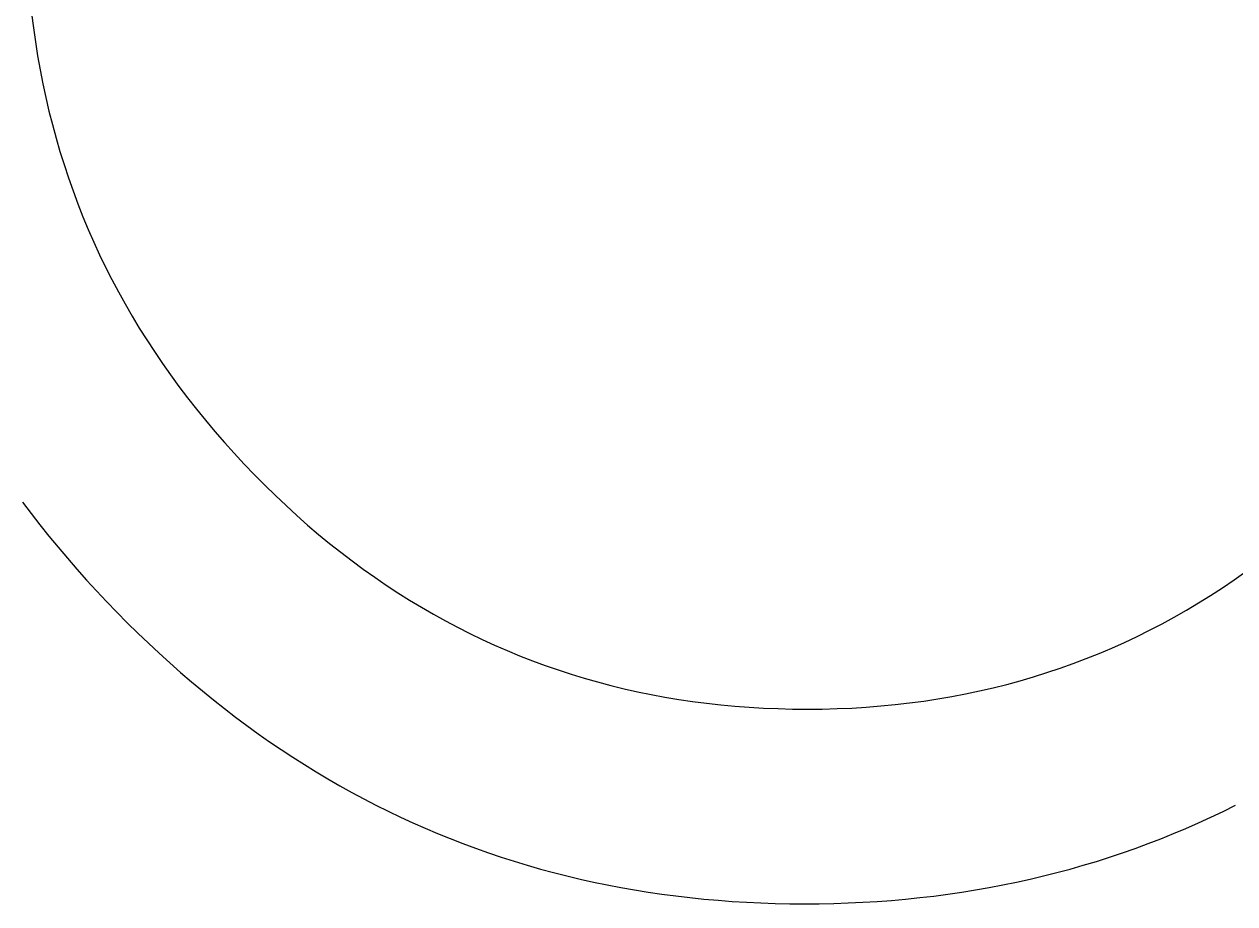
# Model space of a CAD drawing. Extents: x 99958 to 100136, y 99935 to 100013.
# Drawn here: x 100007.19672 to 100007.24539, y 99944.30138 to 99944.33673 of the extents above; entities that cross this region are included whole.
import ezdxf

# ---------------------------------------------------------------- set-up
doc = ezdxf.new("R2010")
doc.units = 0
doc.layers.add('TR_SN_ConstructionSigns', color=7, linetype='Continuous')

msp = doc.modelspace()

# ---------------------------------------------------------------- linework, layer by layer
at = {"layer": 'TR_SN_ConstructionSigns'}
for p, q in [((100007.197019, 99944.337166), (100007.197091, 99944.336593)), ((100007.197091, 99944.336593), (100007.197171, 99944.336025)), ((100007.197171, 99944.336025), (100007.197262, 99944.335461)), ((100007.197262, 99944.335461), (100007.197361, 99944.334901)), ((100007.197361, 99944.334901), (100007.19747, 99944.334344)), ((100007.19747, 99944.334344), (100007.197589, 99944.333792)), ((100007.197589, 99944.333792), (100007.197717, 99944.333244)), ((100007.197717, 99944.333244), (100007.197855, 99944.332699)), ((100007.197855, 99944.332699), (100007.198002, 99944.332158)), ((100007.198002, 99944.332158), (100007.198159, 99944.331622)), ((100007.198159, 99944.331622), (100007.198325, 99944.331089)), ((100007.198325, 99944.331089), (100007.198501, 99944.33056)), ((100007.198501, 99944.33056), (100007.198686, 99944.330036)), ((100007.198686, 99944.330036), (100007.198881, 99944.329515)), ((100007.198881, 99944.329515), (100007.199085, 99944.328998)), ((100007.199085, 99944.328998), (100007.199299, 99944.328485)), ((100007.199299, 99944.328485), (100007.199522, 99944.327976)), ((100007.199522, 99944.327976), (100007.199754, 99944.327471)), ((100007.199754, 99944.327471), (100007.199997, 99944.32697)), ((100007.199997, 99944.32697), (100007.200248, 99944.326472)), ((100007.200248, 99944.326472), (100007.200509, 99944.325979)), ((100007.200509, 99944.325979), (100007.20078, 99944.32549)), ((100007.20078, 99944.32549), (100007.20106, 99944.325004)), ((100007.20106, 99944.325004), (100007.20135, 99944.324523)), ((100007.20135, 99944.324523), (100007.201649, 99944.324045)), ((100007.201649, 99944.324045), (100007.201958, 99944.323572)), ((100007.201958, 99944.323572), (100007.202276, 99944.323102)), ((100007.202276, 99944.323102), (100007.202603, 99944.322637)), ((100007.202603, 99944.322637), (100007.202941, 99944.322175)), ((100007.202941, 99944.322175), (100007.203287, 99944.321717)), ((100007.203287, 99944.321717), (100007.203643, 99944.321263)), ((100007.203643, 99944.321263), (100007.204009, 99944.320813)), ((100007.204009, 99944.320813), (100007.204384, 99944.320367)), ((100007.204384, 99944.320367), (100007.204769, 99944.319925)), ((100007.204769, 99944.319925), (100007.205163, 99944.319487)), ((100007.205163, 99944.319487), (100007.205566, 99944.319053)), ((100007.205566, 99944.319053), (100007.205979, 99944.318623)), ((100007.205979, 99944.318623), (100007.206399, 99944.3182)), ((100007.206399, 99944.3182), (100007.206823, 99944.317786)), ((100007.206823, 99944.317786), (100007.207251, 99944.317382)), ((100007.19666, 99944.317519), (100007.197005, 99944.317062)), ((100007.207251, 99944.317382), (100007.207683, 99944.316988)), ((100007.197005, 99944.317062), (100007.197357, 99944.316608)), ((100007.207683, 99944.316988), (100007.208118, 99944.316604)), ((100007.197357, 99944.316608), (100007.197717, 99944.316157)), ((100007.208118, 99944.316604), (100007.208558, 99944.316229)), ((100007.197717, 99944.316157), (100007.198085, 99944.31571)), ((100007.208558, 99944.316229), (100007.209002, 99944.315864)), ((100007.209002, 99944.315864), (100007.209449, 99944.315509)), ((100007.198085, 99944.31571), (100007.19846, 99944.315266)), ((100007.209449, 99944.315509), (100007.209901, 99944.315163)), ((100007.19846, 99944.315266), (100007.198842, 99944.314825)), ((100007.198842, 99944.314825), (100007.199233, 99944.314388)), ((100007.209901, 99944.315163), (100007.210356, 99944.314827)), ((100007.210356, 99944.314827), (100007.210816, 99944.314501)), ((100007.199233, 99944.314388), (100007.199631, 99944.313953)), ((100007.210816, 99944.314501), (100007.211279, 99944.314185)), ((100007.244894, 99944.314079), (100007.245367, 99944.314399)), ((100007.245367, 99944.314399), (100007.245837, 99944.314729)), ((100007.199631, 99944.313953), (100007.200036, 99944.313523)), ((100007.211279, 99944.314185), (100007.211747, 99944.313879)), ((100007.211747, 99944.313879), (100007.212218, 99944.313582)), ((100007.244416, 99944.31377), (100007.244894, 99944.314079)), ((100007.200036, 99944.313523), (100007.200449, 99944.313095)), ((100007.212218, 99944.313582), (100007.212694, 99944.313295)), ((100007.243448, 99944.313181), (100007.243934, 99944.31347)), ((100007.243934, 99944.31347), (100007.244416, 99944.31377)), ((100007.200449, 99944.313095), (100007.200868, 99944.312673)), ((100007.212694, 99944.313295), (100007.213173, 99944.313017)), ((100007.213173, 99944.313017), (100007.213656, 99944.31275)), ((100007.242464, 99944.312633), (100007.242958, 99944.312902)), ((100007.242958, 99944.312902), (100007.243448, 99944.313181)), ((100007.200868, 99944.312673), (100007.201289, 99944.312258)), ((100007.213656, 99944.31275), (100007.214144, 99944.312492)), ((100007.214144, 99944.312492), (100007.214635, 99944.312244)), ((100007.241464, 99944.312125), (100007.241966, 99944.312374)), ((100007.241966, 99944.312374), (100007.242464, 99944.312633)), ((100007.201289, 99944.312258), (100007.201714, 99944.311852)), ((100007.214635, 99944.312244), (100007.21513, 99944.312005)), ((100007.21513, 99944.312005), (100007.215629, 99944.311776)), ((100007.240957, 99944.311887), (100007.241464, 99944.312125)), ((100007.201714, 99944.311852), (100007.202142, 99944.311453)), ((100007.202142, 99944.311453), (100007.202572, 99944.311061)), ((100007.215629, 99944.311776), (100007.216132, 99944.311557)), ((100007.216132, 99944.311557), (100007.216639, 99944.311348)), ((100007.239415, 99944.311232), (100007.239933, 99944.31144)), ((100007.239933, 99944.31144), (100007.240447, 99944.311658)), ((100007.240447, 99944.311658), (100007.240957, 99944.311887)), ((100007.202572, 99944.311061), (100007.203006, 99944.310678)), ((100007.216639, 99944.311348), (100007.217151, 99944.311149)), ((100007.217151, 99944.311149), (100007.217666, 99944.310959)), ((100007.217666, 99944.310959), (100007.218185, 99944.310779)), ((100007.238367, 99944.310846), (100007.238893, 99944.311034)), ((100007.238893, 99944.311034), (100007.239415, 99944.311232)), ((100007.203006, 99944.310678), (100007.203443, 99944.310302)), ((100007.218185, 99944.310779), (100007.218708, 99944.310609)), ((100007.218708, 99944.310609), (100007.219235, 99944.310448)), ((100007.219235, 99944.310448), (100007.219765, 99944.310297)), ((100007.236764, 99944.310344), (100007.237302, 99944.310501)), ((100007.237302, 99944.310501), (100007.237836, 99944.310669)), ((100007.237836, 99944.310669), (100007.238367, 99944.310846)), ((100007.203443, 99944.310302), (100007.203884, 99944.309934)), ((100007.219765, 99944.310297), (100007.2203, 99944.310156)), ((100007.2203, 99944.310156), (100007.220839, 99944.310025)), ((100007.220839, 99944.310025), (100007.221382, 99944.309903)), ((100007.235124, 99944.309933), (100007.235675, 99944.31006)), ((100007.235675, 99944.31006), (100007.236221, 99944.310197)), ((100007.236221, 99944.310197), (100007.236764, 99944.310344)), ((100007.203884, 99944.309934), (100007.204327, 99944.309574)), ((100007.204327, 99944.309574), (100007.204773, 99944.309222)), ((100007.221382, 99944.309903), (100007.221929, 99944.309791)), ((100007.221929, 99944.309791), (100007.22248, 99944.309689)), ((100007.22248, 99944.309689), (100007.223034, 99944.309596)), ((100007.223034, 99944.309596), (100007.223593, 99944.309514)), ((100007.223593, 99944.309514), (100007.224156, 99944.309441)), ((100007.232312, 99944.309451), (100007.232883, 99944.309527)), ((100007.232883, 99944.309527), (100007.233449, 99944.309613)), ((100007.233449, 99944.309613), (100007.234012, 99944.30971)), ((100007.234012, 99944.30971), (100007.23457, 99944.309816)), ((100007.23457, 99944.309816), (100007.235124, 99944.309933)), ((100007.204773, 99944.309222), (100007.205223, 99944.308877)), ((100007.224156, 99944.309441), (100007.224722, 99944.309377)), ((100007.224722, 99944.309377), (100007.225293, 99944.309324)), ((100007.225293, 99944.309324), (100007.225867, 99944.30928)), ((100007.225867, 99944.30928), (100007.226446, 99944.309246)), ((100007.226446, 99944.309246), (100007.227028, 99944.309222)), ((100007.227028, 99944.309222), (100007.227615, 99944.309207)), ((100007.227615, 99944.309207), (100007.228205, 99944.309202)), ((100007.228205, 99944.309202), (100007.228804, 99944.309207)), ((100007.228804, 99944.309207), (100007.229399, 99944.309223)), ((100007.229399, 99944.309223), (100007.22999, 99944.309248)), ((100007.22999, 99944.309248), (100007.230576, 99944.309283)), ((100007.230576, 99944.309283), (100007.231159, 99944.309329)), ((100007.231159, 99944.309329), (100007.231737, 99944.309385)), ((100007.231737, 99944.309385), (100007.232312, 99944.309451)), ((100007.205223, 99944.308877), (100007.205676, 99944.30854)), ((100007.205676, 99944.30854), (100007.206131, 99944.308211)), ((100007.206131, 99944.308211), (100007.20659, 99944.307889)), ((100007.20659, 99944.307889), (100007.207052, 99944.307575)), ((100007.207052, 99944.307575), (100007.207518, 99944.307269)), ((100007.207518, 99944.307269), (100007.207986, 99944.306971)), ((100007.207986, 99944.306971), (100007.208457, 99944.306681)), ((100007.208457, 99944.306681), (100007.208932, 99944.306398)), ((100007.208932, 99944.306398), (100007.209409, 99944.306123)), ((100007.209409, 99944.306123), (100007.20989, 99944.305856)), ((100007.20989, 99944.305856), (100007.210374, 99944.305596)), ((100007.210374, 99944.305596), (100007.210861, 99944.305344)), ((100007.210861, 99944.305344), (100007.211351, 99944.3051)), ((100007.211351, 99944.3051), (100007.211844, 99944.304864)), ((100007.244426, 99944.304858), (100007.244921, 99944.305094)), ((100007.244921, 99944.305094), (100007.245413, 99944.305338)), ((100007.211844, 99944.304864), (100007.21234, 99944.304636)), ((100007.21234, 99944.304636), (100007.21284, 99944.304415)), ((100007.243426, 99944.30441), (100007.243927, 99944.30463)), ((100007.243927, 99944.30463), (100007.244426, 99944.304858)), ((100007.21284, 99944.304415), (100007.213342, 99944.304202)), ((100007.213342, 99944.304202), (100007.213848, 99944.303997)), ((100007.242413, 99944.303992), (100007.242921, 99944.304197)), ((100007.242921, 99944.304197), (100007.243426, 99944.30441)), ((100007.213848, 99944.303997), (100007.214357, 99944.303799)), ((100007.214357, 99944.303799), (100007.214869, 99944.303609)), ((100007.241388, 99944.303606), (100007.241902, 99944.303795)), ((100007.241902, 99944.303795), (100007.242413, 99944.303992)), ((100007.214869, 99944.303609), (100007.215384, 99944.303427)), ((100007.215384, 99944.303427), (100007.215902, 99944.303253)), ((100007.215902, 99944.303253), (100007.216423, 99944.303086)), ((100007.239826, 99944.303084), (100007.24035, 99944.30325)), ((100007.24035, 99944.30325), (100007.240871, 99944.303424)), ((100007.240871, 99944.303424), (100007.241388, 99944.303606)), ((100007.216423, 99944.303086), (100007.216947, 99944.302928)), ((100007.216947, 99944.302928), (100007.217475, 99944.302776)), ((100007.217475, 99944.302776), (100007.218005, 99944.302633)), ((100007.238236, 99944.302631), (100007.238769, 99944.302774)), ((100007.238769, 99944.302774), (100007.239299, 99944.302925)), ((100007.239299, 99944.302925), (100007.239826, 99944.303084)), ((100007.218005, 99944.302633), (100007.218539, 99944.302498)), ((100007.218539, 99944.302498), (100007.219076, 99944.30237)), ((100007.219076, 99944.30237), (100007.219616, 99944.30225)), ((100007.219616, 99944.30225), (100007.220159, 99944.302137)), ((100007.23607, 99944.302136), (100007.236616, 99944.302248)), ((100007.236616, 99944.302248), (100007.237159, 99944.302368)), ((100007.237159, 99944.302368), (100007.237699, 99944.302496)), ((100007.237699, 99944.302496), (100007.238236, 99944.302631)), ((100007.220159, 99944.302137), (100007.220705, 99944.302033)), ((100007.220705, 99944.302033), (100007.221254, 99944.301936)), ((100007.221254, 99944.301936), (100007.221807, 99944.301847)), ((100007.221807, 99944.301847), (100007.222362, 99944.301766)), ((100007.222362, 99944.301766), (100007.222921, 99944.301692)), ((100007.222921, 99944.301692), (100007.223482, 99944.301626)), ((100007.232726, 99944.301626), (100007.233291, 99944.301691)), ((100007.233291, 99944.301691), (100007.233854, 99944.301765)), ((100007.233854, 99944.301765), (100007.234412, 99944.301846)), ((100007.234412, 99944.301846), (100007.234968, 99944.301935)), ((100007.234968, 99944.301935), (100007.235521, 99944.302032)), ((100007.235521, 99944.302032), (100007.23607, 99944.302136)), ((100007.223482, 99944.301626), (100007.224047, 99944.301568)), ((100007.224047, 99944.301568), (100007.224615, 99944.301518)), ((100007.224615, 99944.301518), (100007.225186, 99944.301475)), ((100007.225186, 99944.301475), (100007.22576, 99944.30144)), ((100007.22576, 99944.30144), (100007.226338, 99944.301413)), ((100007.226338, 99944.301413), (100007.226918, 99944.301394)), ((100007.226918, 99944.301394), (100007.227502, 99944.301382)), ((100007.227502, 99944.301382), (100007.228088, 99944.301378)), ((100007.228088, 99944.301378), (100007.228679, 99944.301382)), ((100007.228679, 99944.301382), (100007.229267, 99944.301394)), ((100007.229267, 99944.301394), (100007.229851, 99944.301413)), ((100007.229851, 99944.301413), (100007.230433, 99944.30144)), ((100007.230433, 99944.30144), (100007.231011, 99944.301475)), ((100007.231011, 99944.301475), (100007.231586, 99944.301517)), ((100007.231586, 99944.301517), (100007.232158, 99944.301568)), ((100007.232158, 99944.301568), (100007.232726, 99944.301626))]:
    msp.add_line(p, q, dxfattribs=at)

doc.saveas('drawing.dxf')
